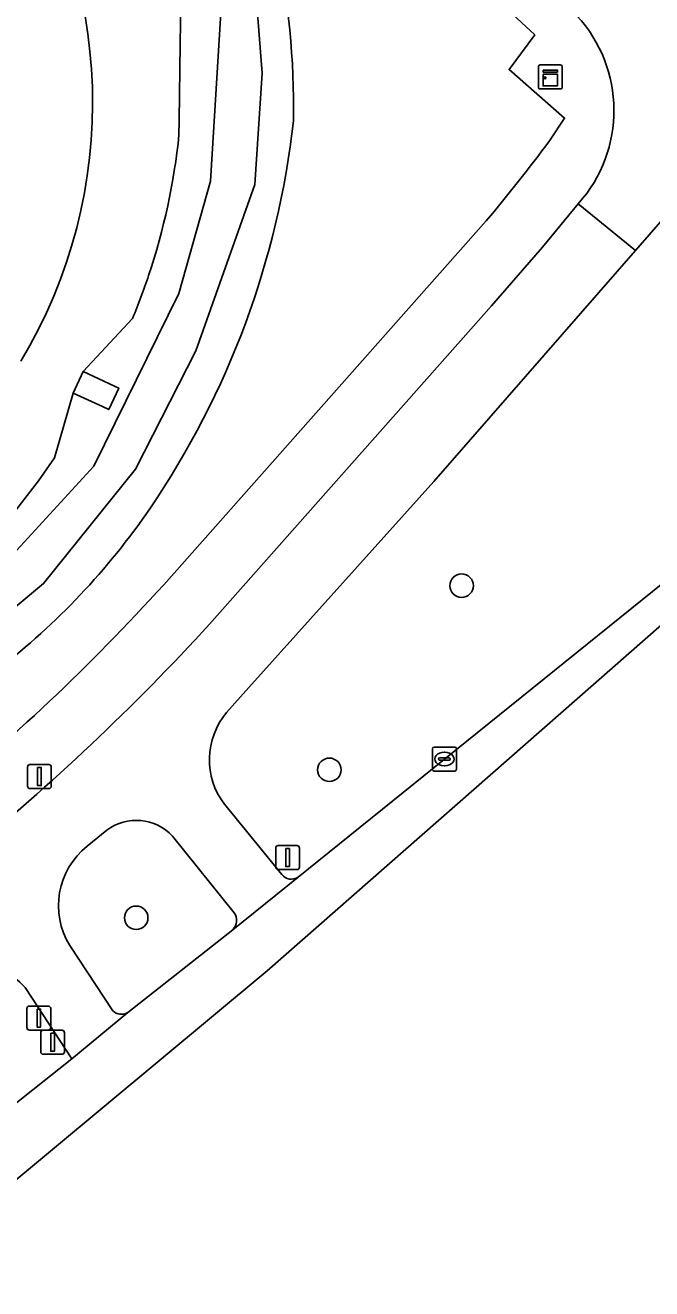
# Model space of a CAD drawing. Extents: x 159352 to 160617, y 385888 to 387323.
# Drawn here: x 160543.9 to 160570, y 386436.6 to 386489.3 of the extents above; entities that cross this region are included whole.
import ezdxf

# ---------------------------------------------------------------- set-up
doc = ezdxf.new("R2010")
doc.units = 0
for name, color, linetype in [('IMGEO_Berm_groen', 7, 'Continuous'), ('IMGEO_Boom', 7, 'Continuous'), ('IMGEO_Drukknoppaal', 7, 'Continuous'), ('IMGEO_Fietspad_gesloten', 7, 'Continuous'), ('IMGEO_Groenvoorziening', 7, 'Continuous'), ('IMGEO_Kast', 7, 'Continuous'), ('IMGEO_Kolk', 7, 'Continuous'), ('IMGEO_Lichtmast', 7, 'Continuous'), ('IMGEO_Naaldbos', 7, 'Continuous'), ('IMGEO_Oever', 7, 'Continuous'), ('IMGEO_Rijbaan_regionaal_gesloten', 7, 'Continuous'), ('IMGEO_Terreindeel_gesloten', 7, 'Continuous'), ('IMGEO_Verkeerseiland_groen', 7, 'Continuous'), ('IMGEO_Verkeersregelinstallatiepaal', 7, 'Continuous'), ('IMGEO_Voetpad_open', 7, 'Continuous'), ('IMGEO_Waterloop', 7, 'Continuous')]:
    doc.layers.add(name, color=color, linetype=linetype)

msp = doc.modelspace()

# ---------------------------------------------------------------- linework, layer by layer
at = {"layer": 'IMGEO_Berm_groen'}
for points in [[(160565.778, 386484.453), (160566.4, 386485.395), (160564.09, 386487.419), (160565.166, 386488.866)], [(160549.697, 386465.949), (160563.138, 386481.114)]]:
    msp.add_lwpolyline(points, dxfattribs=at)
for centre, radius, start, end in [((160621.784, 386551.43), 84.379, 211.21067, 227.85631), ((160521.158, 386485.763), 33.951, 359.1984, 24.7932), ((160519.463, 386489.291), 35.866, 325.7684, 353.5915), ((160508.368, 386527.131), 71.535, 319.96323, 323.37303), ((160524.403, 386486.129), 30.004, 307.8238, 325.4544), ((160484.79, 386524.839), 87.641, 308.87226, 317.78287)]:
    msp.add_arc(centre, radius, start, end, dxfattribs=at)
at = {"layer": 'IMGEO_Boom'}
for centre in [(160562.111, 386465.91), (160556.6, 386458.236), (160548.548, 386452.07)]:
    msp.add_circle(centre, 0.489, dxfattribs=at)
at = {"layer": 'IMGEO_Drukknoppaal'}
for p, q in [((160543.995, 386447.491), (160543.995, 386448.291)), ((160543.995, 386448.291), (160543.995, 386447.491)), ((160544.095, 386448.391), (160544.885, 386448.391)), ((160544.885, 386448.391), (160544.095, 386448.391)), ((160544.985, 386448.291), (160544.985, 386447.491)), ((160544.985, 386447.491), (160544.985, 386448.291)), ((160544.885, 386447.391), (160544.095, 386447.391)), ((160544.095, 386447.391), (160544.885, 386447.391))]:
    msp.add_line(p, q, dxfattribs=at)
msp.add_lwpolyline([(160544.415, 386448.266), (160544.565, 386448.266), (160544.565, 386447.516), (160544.415, 386447.516), (160544.415, 386448.266)], dxfattribs=at)
for centre, start, end in [((160544.095, 386448.291), 90, 180), ((160544.095, 386448.291), 90, 180), ((160544.885, 386448.291), 0, 90), ((160544.885, 386448.291), 360, 90), ((160544.095, 386447.491), 180, 270), ((160544.095, 386447.491), 180, 270), ((160544.885, 386447.491), 270, 0), ((160544.885, 386447.491), 270, 0)]:
    msp.add_arc(centre, 0.1, start, end, dxfattribs=at)
at = {"layer": 'IMGEO_Fietspad_gesloten'}
for points in [[(160566.971, 386481.827), (160569.362, 386479.876), (160571.64, 386482.483), (160572.167, 386483.025)], [(160569.362, 386479.876), (160566.971, 386481.827), (160565.479, 386480.018), (160563.358, 386477.567), (160551.604, 386464.305)], [(160552.316, 386460.624), (160553.247, 386461.669), (160560.947, 386470.248), (160569.362, 386479.876)], [(160554.614, 386453.87), (160552.222, 386456.803)], [(160546.51, 386455.052), (160547.329, 386455.723)], [(160550.063, 386455.472), (160552.632, 386452.282)], [(160552.57, 386451.571), (160555.296, 386453.758)], [(160547.575, 386448.192), (160545.778, 386450.919)], [(160543.925, 386449.165), (160545.865, 386446.197), (160548.199, 386448.116)]]:
    msp.add_lwpolyline(points, dxfattribs=at)
for centre, radius, start, end in [((160562.636, 386485.714), 5.823, 318.1182, 42.7007), ((160480.222, 386529.653), 96.777, 309.19809, 317.52711), ((160554.667, 386458.655), 3.067, 140.0433, 217.1382), ((160548.556, 386454.072), 2.057, 42.885, 126.6241), ((160548.457, 386452.576), 3.15, 128.1742, 211.7387), ((160555.019, 386454.201), 0.523, 219.3191, 302.0289), ((160552.187, 386451.963), 0.548, 314.3818, 35.6509), ((160541.665, 386447.056), 3.091, 43.0256, 134.3834), ((160547.94, 386448.586), 0.537, 227.2386, 298.8731)]:
    msp.add_arc(centre, radius, start, end, dxfattribs=at)
at = {"layer": 'IMGEO_Groenvoorziening'}
for points in [[(160550.332, 386484.699), (160550.34, 386485.302), (160550.38, 386488.496), (160550.402, 386490.214), (160550.424, 386491.976), (160547.418, 386499.884), (160546.887, 386500.669), (160542.157, 386507.656), (160539.441, 386511.669), (160536.903, 386515.608), (160534.832, 386517.16), (160534.309, 386518.009), (160533.628, 386520.763), (160517.782, 386546.634), (160516.1, 386549.01), (160503.904, 386558.928), (160505.545, 386562.139)], [(160545.137, 386471.234), (160545.921, 386473.938), (160546.339, 386474.836), (160548.394, 386477.04)]]:
    msp.add_lwpolyline(points, dxfattribs=at)
for centre, radius, start, end in [((160525.85, 386486.036), 20.881, 328.931, 34.7079), ((160523.166, 386487.494), 27.309, 341.5255, 354.126), ((160523.431, 386487.413), 27.032, 337.4345, 341.5092), ((160521.445, 386487.07), 28.497, 313.7829, 326.2406)]:
    msp.add_arc(centre, radius, start, end, dxfattribs=at)
at = {"layer": 'IMGEO_Kast'}
for p, q in [((160565.308, 386486.685), (160565.308, 386487.526)), ((160565.308, 386487.526), (160565.308, 386486.685)), ((160565.383, 386487.61), (160566.224, 386487.61)), ((160566.224, 386487.61), (160565.383, 386487.61)), ((160566.308, 386487.535), (160566.308, 386486.694)), ((160566.308, 386486.694), (160566.308, 386487.535)), ((160566.233, 386486.61), (160565.392, 386486.61)), ((160565.392, 386486.61), (160566.233, 386486.61))]:
    msp.add_line(p, q, dxfattribs=at)
for points in [[(160565.503, 386487.4), (160566.103, 386487.4), (160566.103, 386487.315), (160565.503, 386487.315), (160565.503, 386487.4)], [(160565.503, 386487.225), (160566.103, 386487.225), (160566.103, 386486.736), (160565.503, 386486.736), (160565.503, 386487.225)]]:
    msp.add_lwpolyline(points, dxfattribs=at)
msp.add_circle((160565.587, 386487.074), 0.0377, dxfattribs=at)
for centre, start, end in [((160565.386, 386487.532), 92.4484, 184.2845), ((160565.386, 386487.532), 92.4484, 184.2845), ((160566.23, 386487.532), 2.4484, 94.2845), ((160566.23, 386487.532), 2.4484, 94.2845), ((160566.23, 386486.688), 272.4484, 4.2845), ((160566.23, 386486.688), 272.4484, 4.2845), ((160565.386, 386486.688), 182.4484, 274.2845), ((160565.386, 386486.688), 182.4484, 274.2845)]:
    msp.add_arc(centre, 0.0779, start, end, dxfattribs=at)
at = {"layer": 'IMGEO_Kolk'}
for p, q in [((160560.894, 386458.26), (160560.894, 386459.112)), ((160560.969, 386459.186), (160561.821, 386459.186)), ((160561.382, 386458.966), (160561.407, 386458.966)), ((160561.895, 386459.112), (160561.895, 386458.26)), ((160561.153, 386458.68), (160561.153, 386458.692)), ((160561.591, 386458.643), (160561.193, 386458.643)), ((160561.196, 386458.729), (160561.594, 386458.729)), ((160561.405, 386458.406), (160561.38, 386458.406)), ((160561.637, 386458.692), (160561.637, 386458.68)), ((160561.821, 386458.186), (160560.969, 386458.186))]:
    msp.add_line(p, q, dxfattribs=at)
for points in [[(160560.894, 386458.26), (160560.894, 386459.112)], [(160560.969, 386459.186), (160561.821, 386459.186)], [(160561.895, 386459.112), (160561.895, 386458.26)], [(160561.821, 386458.186), (160560.969, 386458.186)]]:
    msp.add_lwpolyline(points, dxfattribs=at)
for centre, radius, start, end in [((160560.971, 386459.11), 0.0765, 91.552, 178.448), ((160560.971, 386459.11), 0.0765, 91.552, 178.448), ((160561.819, 386459.11), 0.0765, 1.552, 88.448), ((160561.819, 386459.11), 0.0765, 1.552, 88.448), ((160561.193, 386458.689), 0.0403, 85.8775, 175.7526), ((160561.19, 386458.679), 0.0366, 178.938, 274.7102), ((160561.594, 386458.686), 0.043, 264.8664, 352.4533), ((160561.598, 386458.691), 0.0386, 1.7309, 96.639), ((160560.971, 386458.262), 0.0765, 181.552, 268.448), ((160560.971, 386458.262), 0.0765, 181.552, 268.448), ((160561.819, 386458.262), 0.0765, 271.552, 358.448), ((160561.819, 386458.262), 0.0765, 271.552, 358.448)]:
    msp.add_arc(centre, radius, start, end, dxfattribs=at)
for centre, major_axis, ratio, start_param, end_param in [((160561.381, 386458.686), (-0.387, 0.002), 0.722429, 4.712389, 7.853982), ((160561.406, 386458.686), (-0.39, 0.002), 0.717154, 1.570796, 4.712389)]:
    msp.add_ellipse(centre, major_axis=major_axis, ratio=ratio, start_param=start_param, end_param=end_param, dxfattribs=at)
at = {"layer": 'IMGEO_Lichtmast'}
for p, q in [((160544.02, 386457.554), (160544.02, 386458.354)), ((160544.02, 386458.354), (160544.02, 386457.554)), ((160544.12, 386458.454), (160544.91, 386458.454)), ((160544.91, 386458.454), (160544.12, 386458.454)), ((160545.01, 386458.354), (160545.01, 386457.554)), ((160545.01, 386457.554), (160545.01, 386458.354)), ((160544.91, 386457.454), (160544.12, 386457.454)), ((160544.12, 386457.454), (160544.91, 386457.454))]:
    msp.add_line(p, q, dxfattribs=at)
msp.add_lwpolyline([(160544.44, 386458.329), (160544.59, 386458.329), (160544.59, 386457.579), (160544.44, 386457.579), (160544.44, 386458.329)], dxfattribs=at)
for centre, start, end in [((160544.12, 386458.354), 90, 180), ((160544.12, 386458.354), 90, 180), ((160544.91, 386458.354), 0, 90), ((160544.91, 386458.354), 360, 90), ((160544.12, 386457.554), 180, 270), ((160544.12, 386457.554), 180, 270), ((160544.91, 386457.554), 270, 0), ((160544.91, 386457.554), 270, 0)]:
    msp.add_arc(centre, 0.1, start, end, dxfattribs=at)
at = {"layer": 'IMGEO_Naaldbos'}
msp.add_arc((160525.85, 386486.036), 20.881, 328.931, 34.7079, dxfattribs=at)
at = {"layer": 'IMGEO_Oever'}
for points in [[(160551.979, 386500), (160550.677, 386502.532), (160521.205, 386549.478), (160518.984, 386552.245), (160505.545, 386562.139), (160503.904, 386558.928), (160516.1, 386549.01), (160517.782, 386546.634), (160533.628, 386520.763), (160534.309, 386518.009), (160535.69, 386518.86), (160536.213, 386518.011), (160534.832, 386517.16), (160536.903, 386515.608), (160539.441, 386511.669), (160542.157, 386507.656), (160546.887, 386500.669), (160547.418, 386499.884), (160550.424, 386491.976), (160550.402, 386490.214), (160550.38, 386488.496), (160550.34, 386485.302), (160550.332, 386484.699)], [(160548.394, 386477.04), (160546.339, 386474.836), (160547.643, 386474.23), (160547.823, 386474.146), (160547.405, 386473.248), (160547.139, 386473.372), (160545.921, 386473.938), (160545.137, 386471.234)]]:
    msp.add_lwpolyline(points, dxfattribs=at)
msp.add_lwpolyline([(160505.755, 386558.933), (160506.35, 386559.997), (160518.01, 386551.316), (160550.606, 386499.614), (160552.308, 386495.061), (160553.499, 386491.188), (160553.797, 386487.273), (160553.499, 386482.635), (160551.031, 386475.699), (160548.521, 386470.763), (160544.691, 386465.997), (160518.989, 386444.55), (160518.053, 386445.656), (160537.67, 386461.869), (160543.116, 386466.89), (160546.776, 386470.89), (160550.329, 386478.082), (160551.648, 386482.763), (160552.074, 386489.784), (160550.031, 386497.316), (160523.563, 386539.529), (160516.882, 386550.21)], close=True, dxfattribs=at)
for centre, radius, start, end in [((160521.158, 386485.763), 33.951, 359.1984, 24.7932), ((160519.463, 386489.291), 35.866, 325.7684, 353.5915), ((160523.166, 386487.494), 27.309, 341.5255, 354.126), ((160523.431, 386487.413), 27.032, 337.4345, 341.5092), ((160521.445, 386487.07), 28.497, 313.7829, 326.2406), ((160524.403, 386486.129), 30.004, 307.8238, 325.4544)]:
    msp.add_arc(centre, radius, start, end, dxfattribs=at)
at = {"layer": 'IMGEO_Rijbaan_regionaal_gesloten'}
for points in [[(159680.589, 385901.515), (159678.374, 385900.403), (159677.09, 385899.832), (159676.054, 385899.376), (159674.34, 385898.621), (159673.604, 385898.41), (159672.377, 385898.152), (159671.133, 385898.005), (159669.88, 385897.969), (159668.841, 385898.033), (159672.265, 385892.74), (159701.42, 385910.447), (159730.336, 385928.01), (160003.316, 386098.383), (160029.667, 386114.83), (160338.731, 386306.963), (160519.651, 386421.283), (160554.007, 386449.857), (160584.37, 386476.501)], [(160574.627, 386469.333), (160574.226, 386469.018), (160561.395, 386458.686), (160555.296, 386453.758), (160552.57, 386451.571), (160548.199, 386448.116), (160545.865, 386446.197), (160543.154, 386444.043), (160542.256, 386443.357), (160529.423, 386433.002), (160526.402, 386430.551), (160513.344, 386420.266), (160511.899, 386419.169), (160510.903, 386418.465), (160510.535, 386418.182), (160505.782, 386414.961), (160500.636, 386411.355), (160500, 386410.909), (160498.523, 386409.874), (160483.273, 386399.965), (160452.899, 386380.982), (160422.973, 386362.502), (160406.279, 386352.14)]]:
    msp.add_lwpolyline(points, dxfattribs=at)
at = {"layer": 'IMGEO_Terreindeel_gesloten'}
msp.add_lwpolyline([(160546.339, 386474.836), (160545.921, 386473.938), (160547.139, 386473.372), (160547.405, 386473.248), (160547.823, 386474.146), (160547.643, 386474.23)], close=True, dxfattribs=at)
at = {"layer": 'IMGEO_Verkeerseiland_groen'}
for points in [[(160571.64, 386482.483), (160569.362, 386479.876), (160560.947, 386470.248), (160553.247, 386461.669), (160552.316, 386460.624)], [(160555.296, 386453.758), (160561.395, 386458.686), (160574.226, 386469.018)], [(160552.222, 386456.803), (160554.614, 386453.87)], [(160547.329, 386455.723), (160546.51, 386455.052)], [(160552.632, 386452.282), (160550.063, 386455.472)], [(160548.199, 386448.116), (160552.57, 386451.571)], [(160545.778, 386450.919), (160547.575, 386448.192)]]:
    msp.add_lwpolyline(points, dxfattribs=at)
for centre, radius, start, end in [((160554.667, 386458.655), 3.067, 140.0433, 217.1382), ((160548.556, 386454.072), 2.057, 42.885, 126.6241), ((160548.457, 386452.576), 3.15, 128.1742, 211.7387), ((160555.019, 386454.201), 0.523, 219.3191, 302.0289), ((160552.187, 386451.963), 0.548, 314.3818, 35.6509), ((160547.94, 386448.586), 0.537, 227.2386, 298.8731)]:
    msp.add_arc(centre, radius, start, end, dxfattribs=at)
at = {"layer": 'IMGEO_Verkeersregelinstallatiepaal'}
for p, q in [((160554.361, 386454.178), (160554.361, 386454.978)), ((160554.361, 386454.978), (160554.361, 386454.178)), ((160554.461, 386455.078), (160555.251, 386455.078)), ((160555.251, 386455.078), (160554.461, 386455.078)), ((160555.351, 386454.978), (160555.351, 386454.178)), ((160555.351, 386454.178), (160555.351, 386454.978)), ((160555.251, 386454.078), (160554.461, 386454.078)), ((160554.461, 386454.078), (160555.251, 386454.078)), ((160544.567, 386446.482), (160544.567, 386447.282)), ((160544.567, 386447.282), (160544.567, 386446.482)), ((160544.667, 386447.382), (160545.457, 386447.382)), ((160545.457, 386447.382), (160544.667, 386447.382)), ((160545.557, 386447.282), (160545.557, 386446.482)), ((160545.557, 386446.482), (160545.557, 386447.282)), ((160545.457, 386446.382), (160544.667, 386446.382)), ((160544.667, 386446.382), (160545.457, 386446.382))]:
    msp.add_line(p, q, dxfattribs=at)
for points in [[(160554.781, 386454.953), (160554.931, 386454.953), (160554.931, 386454.203), (160554.781, 386454.203), (160554.781, 386454.953)], [(160544.987, 386447.257), (160545.137, 386447.257), (160545.137, 386446.507), (160544.987, 386446.507), (160544.987, 386447.257)]]:
    msp.add_lwpolyline(points, dxfattribs=at)
for centre, start, end in [((160554.461, 386454.978), 90, 180), ((160554.461, 386454.978), 90, 180), ((160555.251, 386454.978), 0, 90), ((160555.251, 386454.978), 360, 90), ((160554.461, 386454.178), 180, 270), ((160554.461, 386454.178), 180, 270), ((160555.251, 386454.178), 270, 0), ((160555.251, 386454.178), 270, 0), ((160544.667, 386447.282), 90, 180), ((160544.667, 386447.282), 90, 180), ((160545.457, 386447.282), 0, 90), ((160545.457, 386447.282), 360, 90), ((160544.667, 386446.482), 180, 270), ((160544.667, 386446.482), 180, 270), ((160545.457, 386446.482), 270, 0), ((160545.457, 386446.482), 270, 0)]:
    msp.add_arc(centre, 0.1, start, end, dxfattribs=at)
at = {"layer": 'IMGEO_Voetpad_open'}
for points in [[(160565.166, 386488.866), (160564.09, 386487.419), (160566.4, 386485.395), (160565.778, 386484.453)], [(160551.604, 386464.305), (160563.358, 386477.567), (160565.479, 386480.018), (160566.971, 386481.827)], [(160563.138, 386481.114), (160549.697, 386465.949)], [(160543.154, 386444.043), (160545.865, 386446.197), (160543.925, 386449.165)]]:
    msp.add_lwpolyline(points, dxfattribs=at)
for centre, radius, start, end in [((160621.784, 386551.43), 84.379, 211.21067, 227.85631), ((160562.636, 386485.714), 5.823, 318.1182, 42.7007), ((160508.368, 386527.131), 71.535, 319.96323, 323.37303), ((160484.79, 386524.839), 87.641, 308.87226, 317.78287), ((160480.222, 386529.653), 96.777, 309.19809, 317.52711), ((160541.665, 386447.056), 3.091, 43.0256, 134.3834)]:
    msp.add_arc(centre, radius, start, end, dxfattribs=at)
at = {"layer": 'IMGEO_Waterloop'}
msp.add_lwpolyline([(160505.755, 386558.933), (160516.882, 386550.21), (160523.563, 386539.529), (160550.031, 386497.316), (160552.074, 386489.784), (160551.648, 386482.763), (160550.329, 386478.082), (160546.776, 386470.89), (160543.116, 386466.89), (160537.67, 386461.869), (160518.053, 386445.656), (160518.989, 386444.55), (160544.691, 386465.997), (160548.521, 386470.763), (160551.031, 386475.699), (160553.499, 386482.635), (160553.797, 386487.273), (160553.499, 386491.188), (160552.308, 386495.061), (160550.606, 386499.614), (160518.01, 386551.316), (160506.35, 386559.997)], close=True, dxfattribs=at)

doc.saveas('drawing.dxf')
